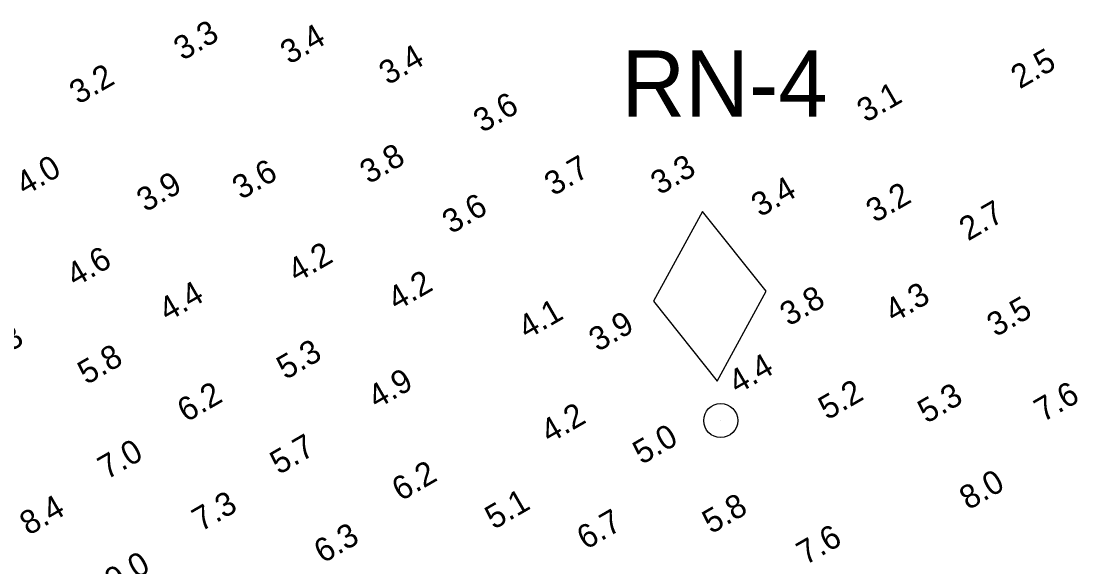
# Model space of a CAD drawing. Extents: x 3024098 to 3056816, y 418252 to 509144.
# Drawn here: x 3030453.7 to 3030677.4, y 418474.1 to 418589.5 of the extents above; entities that cross this region are included whole.
import ezdxf

# ---------------------------------------------------------------- set-up
doc = ezdxf.new("R2010")
doc.units = 0
doc.layers.add('V-CHAN-NAID', color=7, linetype='Continuous')
doc.layers.add('V-TOPO-SOUN-0911', color=7, linetype='Continuous')

msp = doc.modelspace()

# ---------------------------------------------------------------- linework, layer by layer
at = {"layer": 'V-CHAN-NAID'}
msp.add_lwpolyline([(3030601.05, 418513.36), (3030611.43, 418532.34), (3030597.91, 418549.22), (3030587.52, 418530.24)], close=True, dxfattribs=at)
msp.add_circle((3030601.78, 418504.99), 3.6, dxfattribs=at)
at = {"layer": 'V-TOPO-SOUN-0911'}
msp.add_line((3030601.78, 418504.99), (3030601.78, 418504.99), dxfattribs=at)

# ---------------------------------------------------------------- texts
at = {"layer": 'V-CHAN-NAID'}
msp.add_text('RN-4', height=14, dxfattribs=at).set_placement((3030580.73, 418569.3))
at = {"layer": 'V-TOPO-SOUN-0911'}
for s, p in [('3.3', (3030487.85, 418581.05)), ('3.4', (3030510.43, 418580.23)), ('3.4', (3030531.32, 418575.87)), ('2.5', (3030665.11, 418575.05)), ('3.2', (3030465.77, 418571.77)), ('3.6', (3030551.3, 418565.77)), ('3.1', (3030632.52, 418567.94)), ('3.8', (3030527.26, 418554.94)), ('4.0', (3030454.44, 418552.47)), ('3.7', (3030566.33, 418552.41)), ('3.3', (3030588.84, 418552.61)), ('3.6', (3030500.25, 418551.63)), ('3.9', (3030480.01, 418549)), ('3.4', (3030610.13, 418547.95)), ('3.2', (3030634.44, 418546.73)), ('3.6', (3030544.71, 418544.38)), ('2.7', (3030654.16, 418542.89)), ('4.6', (3030465.12, 418533.16)), ('4.2', (3030512, 418534.1)), ('4.2', (3030533.16, 418528.13)), ('4.4', (3030484.67, 418525.83)), ('4.3', (3030638.41, 418525.6)), ('3.8', (3030616.2, 418524.85)), ('4.1', (3030560.77, 418522.08)), ('3.5', (3030660.02, 418522.59)), ('3.9', (3030575.75, 418519.46)), ('6.3', (3030446.52, 418516.71)), ('5.8', (3030467.51, 418512.48)), ('5.3', (3030509.64, 418513.53)), ('4.4', (3030605.32, 418510.51)), ('4.9', (3030528.96, 418507.36)), ('6.2', (3030488.61, 418504.54)), ('5.2', (3030624.34, 418505)), ('5.3', (3030645.37, 418504.28)), ('7.6', (3030670.04, 418504.58)), ('4.2', (3030565.54, 418500.08)), ('5.0', (3030585.05, 418495.58)), ('7.0', (3030471.79, 418492.4)), ('5.7', (3030508.23, 418493.45)), ('6.2', (3030534.05, 418487.84)), ('8.0', (3030654.21, 418485.97)), ('8.4', (3030455.24, 418480.59)), ('7.3', (3030491.73, 418481.41)), ('5.1', (3030553.75, 418481.85)), ('5.8', (3030599.76, 418480.92)), ('6.7', (3030573.22, 418477.57)), ('6.3', (3030517.55, 418474.69)), ('7.6', (3030619.74, 418474.33)), ('9.0', (3030473.27, 418468.62))]:
    msp.add_text(s, height=5, rotation=30, dxfattribs=at).set_placement(p)

doc.saveas('drawing.dxf')
